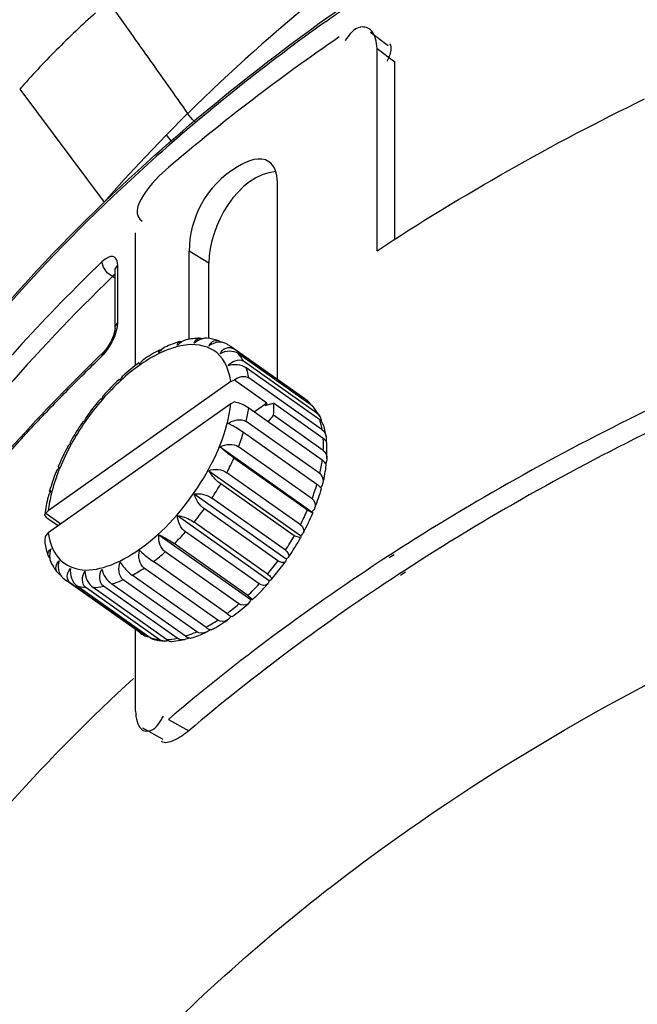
# Paper-space layout 'Sheet' of a CAD drawing. Header units: inches. Extents: x 0.2 to 10.8, y 0.2 to 8.3.
# Tile 489 of 545: x 7.4072 to 7.5022, y 6.5974 to 6.7488. Entities that reach past the tile are written whole.
import ezdxf

# ---------------------------------------------------------------- set-up
doc = ezdxf.new("R2010")
doc.units = ezdxf.units.IN
doc.header["$MEASUREMENT"] = 0
doc.layers.get('0').update_dxf_attribs({"lineweight": 5})
doc.layers.add('02___PRT_ALL_AXES', color=7, linetype='Continuous')

psp = doc.layouts.new('Sheet')

# ---------------------------------------------------------------- linework, layer by layer
at = {"color": 0, "linetype": 'ByBlock', "lineweight": -3}
for p, q in [((7.461141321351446, 6.746922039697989), (7.463863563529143, 6.744849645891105)), ((7.462155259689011, 6.744407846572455), (7.46487748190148, 6.74233546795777)), ((7.462155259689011, 6.713295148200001), (7.462155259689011, 6.744407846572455)), ((7.46487748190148, 6.714998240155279), (7.46487748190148, 6.74233546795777)), ((7.407172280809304, 6.738133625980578), (7.420153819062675, 6.720775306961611)), ((7.433014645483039, 6.734386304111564), (7.429756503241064, 6.731115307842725)), ((7.430484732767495, 6.730192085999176), (7.429756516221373, 6.731115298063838)), ((7.446834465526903, 6.693489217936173), (7.446834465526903, 6.723832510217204)), ((7.425008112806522, 6.695667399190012), (7.425008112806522, 6.716048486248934)), ((7.436291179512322, 6.711376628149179), (7.433251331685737, 6.713215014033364)), ((7.433251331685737, 6.69967918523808), (7.433251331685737, 6.713215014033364)), ((7.421887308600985, 6.710442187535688), (7.422261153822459, 6.711055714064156)), ((7.422261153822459, 6.711055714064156), (7.422239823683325, 6.711408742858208)), ((7.422261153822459, 6.702238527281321), (7.422261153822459, 6.711055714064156)), ((7.436291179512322, 6.699834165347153), (7.436291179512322, 6.711376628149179)), ((7.42167763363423, 6.709558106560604), (7.421467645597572, 6.709312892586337)), ((7.421859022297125, 6.709042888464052), (7.421467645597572, 6.709312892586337)), ((7.421859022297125, 6.709713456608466), (7.42167763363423, 6.709558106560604)), ((7.421859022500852, 6.710205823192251), (7.421852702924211, 6.710313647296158)), ((7.421859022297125, 6.701387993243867), (7.421859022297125, 6.710205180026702)), ((7.421859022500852, 6.710205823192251), (7.421887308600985, 6.710442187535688)), ((7.422203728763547, 6.701574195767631), (7.422261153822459, 6.702238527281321)), ((7.421308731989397, 6.699089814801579), (7.421849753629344, 6.700276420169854)), ((7.421849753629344, 6.700276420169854), (7.422203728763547, 6.701574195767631)), ((7.421016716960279, 6.698586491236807), (7.421308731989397, 6.699089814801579)), ((7.438239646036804, 6.699209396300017), (7.438110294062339, 6.699300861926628)), ((7.42004675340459, 6.697679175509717), (7.419821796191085, 6.697075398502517)), ((7.42860759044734, 6.697645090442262), (7.428636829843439, 6.698016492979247)), ((7.440139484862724, 6.698194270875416), (7.439737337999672, 6.698507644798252)), ((7.451453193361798, 6.690194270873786), (7.440139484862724, 6.698194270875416)), ((7.452160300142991, 6.689469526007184), (7.440846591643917, 6.697469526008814)), ((7.425509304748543, 6.696055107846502), (7.425698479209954, 6.69598814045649)), ((7.452909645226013, 6.688316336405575), (7.441595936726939, 6.696316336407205)), ((7.453346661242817, 6.687280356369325), (7.442032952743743, 6.695280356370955)), ((7.439660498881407, 6.693170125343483), (7.411580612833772, 6.673314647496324)), ((7.439660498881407, 6.693170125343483), (7.440214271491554, 6.693447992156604)), ((7.440214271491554, 6.693447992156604), (7.445225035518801, 6.689904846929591)), ((7.453729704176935, 6.685749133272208), (7.442415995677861, 6.693749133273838)), ((7.439660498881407, 6.689776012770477), (7.411580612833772, 6.669920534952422)), ((7.440214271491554, 6.690053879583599), (7.439660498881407, 6.689776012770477)), ((7.44324706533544, 6.688506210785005), (7.445225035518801, 6.689904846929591)), ((7.445225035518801, 6.689904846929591), (7.444948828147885, 6.689508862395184)), ((7.444948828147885, 6.689508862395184), (7.44624077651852, 6.68984719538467)), ((7.453877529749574, 6.684447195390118), (7.44624077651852, 6.68984719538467)), ((7.451566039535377, 6.690106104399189), (7.451050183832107, 6.690508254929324)), ((7.453729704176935, 6.681093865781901), (7.442415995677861, 6.689093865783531)), ((7.453392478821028, 6.687742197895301), (7.45244131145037, 6.689211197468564)), ((7.453346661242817, 6.679020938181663), (7.442032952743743, 6.687020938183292)), ((7.44624077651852, 6.688004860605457), (7.445371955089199, 6.687003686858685)), ((7.453877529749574, 6.682604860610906), (7.44624077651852, 6.688004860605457)), ((7.452909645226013, 6.677366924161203), (7.441595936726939, 6.685366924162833)), ((7.454445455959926, 6.681310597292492), (7.454448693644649, 6.683682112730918)), ((7.438028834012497, 6.683146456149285), (7.452149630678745, 6.673161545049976)), ((7.452160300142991, 6.675154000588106), (7.440846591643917, 6.683154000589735)), ((7.451453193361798, 6.673429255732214), (7.440139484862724, 6.681429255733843)), ((7.4362697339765, 6.679481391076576), (7.450390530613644, 6.66949648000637)), ((7.450370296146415, 6.671173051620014), (7.439056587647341, 6.679173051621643)), ((7.449424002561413, 6.669452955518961), (7.438110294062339, 6.67745295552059)), ((7.45361381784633, 6.676731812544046), (7.453484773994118, 6.676911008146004)), ((7.434045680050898, 6.675906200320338), (7.448166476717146, 6.665921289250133)), ((7.448054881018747, 6.667252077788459), (7.436741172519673, 6.675252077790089)), ((7.411187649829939, 6.672923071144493), (7.411580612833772, 6.673314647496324)), ((7.446910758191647, 6.665611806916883), (7.435597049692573, 6.673611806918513)), ((7.452277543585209, 6.67296524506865), (7.451453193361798, 6.673429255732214)), ((7.411187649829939, 6.672923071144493), (7.413507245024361, 6.671282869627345)), ((7.413085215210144, 6.670984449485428), (7.411653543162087, 6.671996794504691)), ((7.431453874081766, 6.67257713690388), (7.445574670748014, 6.662592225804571)), ((7.445315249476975, 6.663562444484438), (7.434001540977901, 6.671562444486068)), ((7.411580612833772, 6.669920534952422), (7.411187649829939, 6.669528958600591)), ((7.444023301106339, 6.662073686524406), (7.432709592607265, 6.670073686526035)), ((7.42860759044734, 6.66963969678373), (7.442728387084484, 6.659654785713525)), ((7.450400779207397, 6.669167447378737), (7.449424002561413, 6.669452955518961)), ((7.440887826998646, 6.658993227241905), (7.429574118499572, 6.666993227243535)), ((7.442271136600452, 6.660265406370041), (7.430957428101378, 6.668265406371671)), ((7.43905558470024, 6.657505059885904), (7.427741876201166, 6.665505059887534)), ((7.445894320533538, 6.662712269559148), (7.448051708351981, 6.665483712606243)), ((7.464517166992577, 6.666749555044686), (7.463766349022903, 6.666263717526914)), ((7.464772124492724, 6.666551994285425), (7.464021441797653, 6.666067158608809)), ((7.437641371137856, 6.65650505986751), (7.426327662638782, 6.66450505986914)), ((7.466264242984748, 6.664045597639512), (7.465515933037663, 6.663557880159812)), ((7.413425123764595, 6.66347817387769), (7.413222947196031, 6.663621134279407)), ((7.413818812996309, 6.662983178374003), (7.414330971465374, 6.662583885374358)), ((7.434425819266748, 6.654717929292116), (7.423112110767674, 6.662717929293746)), ((7.435809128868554, 6.65540204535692), (7.42449542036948, 6.663402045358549)), ((7.466515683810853, 6.663852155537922), (7.465764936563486, 6.663367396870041)), ((7.42632665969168, 6.654171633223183), (7.415012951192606, 6.662171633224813)), ((7.427272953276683, 6.653789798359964), (7.415959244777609, 6.66178979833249)), ((7.428642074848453, 6.653525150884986), (7.417328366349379, 6.661525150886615)), ((7.429786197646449, 6.653502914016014), (7.418472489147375, 6.661502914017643)), ((7.431381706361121, 6.653709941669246), (7.420067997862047, 6.661709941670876)), ((7.43267365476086, 6.654048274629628), (7.421359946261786, 6.662048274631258)), ((7.439674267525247, 6.65710451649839), (7.439869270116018, 6.657039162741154)), ((7.425008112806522, 6.642509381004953), (7.425008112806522, 6.655034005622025)), ((7.436455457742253, 6.655057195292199), (7.436717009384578, 6.655059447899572)), ((7.425646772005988, 6.654582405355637), (7.426516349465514, 6.654057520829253)), ((7.430555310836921, 6.653231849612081), (7.432586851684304, 6.653499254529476)), ((7.430057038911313, 6.641240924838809), (7.433188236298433, 6.639479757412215)), ((7.426069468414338, 6.639962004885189), (7.429199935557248, 6.638201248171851))]:
    psp.add_line(p, q, dxfattribs=at)
for points in [[(7.434213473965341, 6.733048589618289), (7.433751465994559, 6.733475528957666), (7.433014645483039, 6.734386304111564)], [(7.429756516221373, 6.731115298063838), (7.426476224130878, 6.727706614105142), (7.423274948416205, 6.724259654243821), (7.420153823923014, 6.720775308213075)], [(7.422239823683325, 6.711408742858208), (7.422180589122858, 6.711700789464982), (7.42208343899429, 6.711948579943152), (7.421942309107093, 6.712154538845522), (7.421747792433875, 6.712309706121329), (7.421489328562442, 6.712395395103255), (7.421167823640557, 6.712386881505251), (7.420787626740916, 6.712265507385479), (7.420343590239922, 6.712008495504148), (7.419828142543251, 6.711579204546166)], [(7.421467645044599, 6.709312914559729), (7.420650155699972, 6.709918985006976), (7.420048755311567, 6.710750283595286), (7.419828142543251, 6.711579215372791)], [(7.421859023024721, 6.701389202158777), (7.421887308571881, 6.701625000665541), (7.422261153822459, 6.702238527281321)], [(7.421859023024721, 6.701389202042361), (7.421827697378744, 6.701044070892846), (7.421630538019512, 6.700280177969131), (7.421211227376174, 6.699306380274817), (7.420604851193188, 6.698326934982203), (7.420046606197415, 6.697679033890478)], [(7.419821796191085, 6.697075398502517), (7.420138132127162, 6.697403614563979), (7.420434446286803, 6.697755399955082), (7.420725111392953, 6.69814514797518), (7.421016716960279, 6.698586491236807)]]:
    psp.add_lwpolyline(points, dxfattribs=at)
for centre, radius, start, end in [((7.634970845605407, 6.494561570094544), 0.3116879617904, 125.4216845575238, 131.5490603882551), ((7.638175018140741, 6.480746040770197), 0.3217275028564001, 124.4121030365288, 130.3065196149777), ((7.435805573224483, 6.682941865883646), 0.0162219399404, 112.9142400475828, 113.3280580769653), ((7.427631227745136, 6.694792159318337), 0.0022640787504, 148.1363469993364, 152.0506855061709), ((7.440331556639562, 6.67488608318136), 0.02547765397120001, 124.4852490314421, 125.0410709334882), ((7.448529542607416, 6.66582168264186), 0.03803021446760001, 133.3634418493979, 138.4687189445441), ((7.449655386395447, 6.664551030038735), 0.03943728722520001, 138.9979502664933, 151.2286394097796), ((7.451158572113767, 6.663500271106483), 0.04153792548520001, 139.6785934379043, 144.524627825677), ((7.666227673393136, 6.353264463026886), 0.3727734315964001, 115.9113625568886, 122.759064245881), ((7.450945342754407, 6.663609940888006), 0.04130025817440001, 145.6790536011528, 150.5415313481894), ((7.411231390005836, 6.694415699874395), 0.03168416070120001, 339.1798165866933, 343.4056995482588), ((7.666424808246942, 6.355147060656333), 0.3680795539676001, 115.907650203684, 122.9424946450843), ((7.447490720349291, 6.665476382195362), 0.03737310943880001, 151.7670984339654, 156.9254580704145), ((7.404504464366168, 6.697144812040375), 0.03894654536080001, 332.5194909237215, 336.2018312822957), ((7.435796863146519, 6.670159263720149), 0.0244378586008, 165.4937388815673, 166.1585052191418), ((7.400698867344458, 6.699199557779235), 0.04327273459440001, 326.398864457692, 329.8313186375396), ((7.422545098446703, 6.686415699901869), 0.0316841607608, 339.1798165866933, 343.4056995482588), ((7.400462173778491, 6.699319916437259), 0.04353580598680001, 320.3885469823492, 323.8071498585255), ((7.415818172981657, 6.689144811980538), 0.03894654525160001, 332.5194909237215, 336.2018312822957), ((7.417885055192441, 6.687617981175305), 0.03738143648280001, 331.7674485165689, 336.9248172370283), ((7.403361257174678, 6.696758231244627), 0.03966597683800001, 314.0841321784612, 317.7217793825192), ((7.412012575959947, 6.691199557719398), 0.04327273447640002, 326.398864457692, 329.8313188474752), ((7.414437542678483, 6.689480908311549), 0.04130066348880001, 325.6791298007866, 330.5415292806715), ((7.408070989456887, 6.691596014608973), 0.0326753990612, 307.0139229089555, 311.1538448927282), ((7.411775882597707, 6.691319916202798), 0.04353580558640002, 320.3885469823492, 323.8071498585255), ((7.414674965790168, 6.688758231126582), 0.03966597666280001, 314.0841321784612, 317.7217793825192), ((7.416847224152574, 6.687274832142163), 0.03803893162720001, 313.3644580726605, 318.4686141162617), ((7.419384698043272, 6.683596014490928), 0.03267539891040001, 307.0139229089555, 311.1538448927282)]:
    psp.add_arc(centre, radius, start, end, dxfattribs=at)
for points in [[(7.476095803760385, 6.769297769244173), (7.460741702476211, 6.759027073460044), (7.446188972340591, 6.747382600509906), (7.433038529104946, 6.734409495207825)], [(7.428021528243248, 6.728034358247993), (7.439215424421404, 6.738017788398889), (7.451198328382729, 6.747164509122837), (7.463693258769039, 6.755462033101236)], [(7.462155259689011, 6.713295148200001), (7.475344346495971, 6.721957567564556), (7.489148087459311, 6.729734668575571), (7.503333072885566, 6.736646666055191)], [(7.430057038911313, 6.726093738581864), (7.427720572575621, 6.724107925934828), (7.423476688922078, 6.719500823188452), (7.426040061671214, 6.717818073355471)], [(7.446595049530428, 6.725465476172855), (7.440797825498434, 6.724971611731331), (7.436291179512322, 6.717194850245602), (7.436291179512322, 6.711376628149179)], [(7.421467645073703, 6.709312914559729), (7.409411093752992, 6.69771684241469), (7.398329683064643, 6.684970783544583), (7.388766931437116, 6.671245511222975)], [(7.431789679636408, 6.699329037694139), (7.431017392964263, 6.699097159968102), (7.430262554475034, 6.698802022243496), (7.429531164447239, 6.69846251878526)], [(7.433056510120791, 6.6988327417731), (7.432560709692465, 6.698788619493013), (7.432067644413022, 6.698702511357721), (7.431583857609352, 6.698585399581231)], [(7.434827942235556, 6.699858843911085), (7.434145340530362, 6.699833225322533), (7.433463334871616, 6.699738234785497), (7.432796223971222, 6.699591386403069)], [(7.434045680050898, 6.699069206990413), (7.434122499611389, 6.699429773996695), (7.43446462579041, 6.699835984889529), (7.434833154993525, 6.69984578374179)], [(7.435271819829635, 6.699767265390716), (7.43481725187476, 6.699646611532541), (7.434385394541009, 6.699394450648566), (7.434045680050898, 6.699069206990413)], [(7.437713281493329, 6.699500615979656), (7.437148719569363, 6.699675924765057), (7.436560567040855, 6.699784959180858), (7.435971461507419, 6.699834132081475)], [(7.4362697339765, 6.698639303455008), (7.436468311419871, 6.699161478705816), (7.437175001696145, 6.699641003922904), (7.437713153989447, 6.699491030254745)], [(7.438241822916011, 6.69921637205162), (7.437692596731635, 6.699284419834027), (7.437103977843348, 6.699132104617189), (7.436619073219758, 6.69886536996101)], [(7.428695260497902, 6.697523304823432), (7.427725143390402, 6.697053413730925), (7.426794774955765, 6.696496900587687), (7.425906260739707, 6.695886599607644)], [(7.428663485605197, 6.698033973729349), (7.427835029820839, 6.697600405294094), (7.427033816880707, 6.697112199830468), (7.42626135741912, 6.696585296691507)], [(7.431583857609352, 6.698585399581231), (7.430868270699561, 6.698412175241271), (7.43016767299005, 6.69817036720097), (7.429489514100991, 6.697883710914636)], [(7.440846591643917, 6.697469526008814), (7.440079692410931, 6.698011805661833), (7.438844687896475, 6.697927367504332), (7.438028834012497, 6.69746198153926)], [(7.441595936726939, 6.696316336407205), (7.441386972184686, 6.696724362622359), (7.441136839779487, 6.69711469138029), (7.440846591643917, 6.697469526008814)], [(7.425703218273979, 6.695745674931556), (7.424666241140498, 6.695018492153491), (7.423680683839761, 6.694214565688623), (7.422746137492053, 6.693359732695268)], [(7.425510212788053, 6.696054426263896), (7.424664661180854, 6.695435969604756), (7.423851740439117, 6.694771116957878), (7.423071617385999, 6.694071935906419)], [(7.439246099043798, 6.695588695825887), (7.439707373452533, 6.696266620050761), (7.440926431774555, 6.696789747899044), (7.441595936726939, 6.696316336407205)], [(7.442032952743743, 6.695280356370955), (7.441269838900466, 6.695819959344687), (7.440120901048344, 6.695917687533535), (7.439246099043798, 6.695588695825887)], [(7.440214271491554, 6.693447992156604), (7.440780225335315, 6.693925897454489), (7.441811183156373, 6.694176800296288), (7.442415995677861, 6.693749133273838)], [(7.442415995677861, 6.693749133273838), (7.442328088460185, 6.694267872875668), (7.442203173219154, 6.694782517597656), (7.442032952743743, 6.695280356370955)], [(7.422746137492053, 6.693359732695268), (7.421739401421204, 6.692438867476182), (7.420787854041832, 6.691454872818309), (7.419892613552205, 6.690425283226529)], [(7.442415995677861, 6.689093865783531), (7.44176227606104, 6.689556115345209), (7.440998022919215, 6.689890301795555), (7.440214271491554, 6.690053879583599)], [(7.44624077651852, 6.688004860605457), (7.446275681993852, 6.688617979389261), (7.44627872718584, 6.68923425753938), (7.44624077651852, 6.68984719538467)], [(7.442032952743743, 6.687020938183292), (7.442190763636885, 6.687705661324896), (7.44232082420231, 6.688397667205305), (7.442415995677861, 6.689093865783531)], [(7.439246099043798, 6.686741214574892), (7.439989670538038, 6.687305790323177), (7.441270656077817, 6.68755996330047), (7.442032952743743, 6.687020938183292)], [(7.453729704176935, 6.685749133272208), (7.453641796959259, 6.686267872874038), (7.453516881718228, 6.686782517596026), (7.453346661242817, 6.687280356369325)], [(7.454328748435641, 6.684726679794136), (7.454225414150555, 6.685388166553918), (7.454067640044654, 6.686044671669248), (7.453845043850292, 6.686676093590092)], [(7.453729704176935, 6.685749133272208), (7.454052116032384, 6.685521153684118), (7.45426932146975, 6.685117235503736), (7.4543280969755, 6.684726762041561)], [(7.438028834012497, 6.683146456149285), (7.438844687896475, 6.683611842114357), (7.440079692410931, 6.683696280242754), (7.440846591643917, 6.683154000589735)], [(7.453877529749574, 6.682604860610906), (7.453912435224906, 6.683217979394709), (7.453915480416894, 6.683834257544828), (7.453877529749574, 6.684447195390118)], [(7.415086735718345, 6.683532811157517), (7.414437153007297, 6.682348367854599), (7.41384935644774, 6.681127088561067), (7.413340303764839, 6.679875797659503)], [(7.453877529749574, 6.682604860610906), (7.454261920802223, 6.682333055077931), (7.454479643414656, 6.681779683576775), (7.454442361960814, 6.681310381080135)], [(7.453346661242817, 6.679020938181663), (7.453504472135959, 6.679705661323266), (7.453634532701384, 6.680397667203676), (7.453729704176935, 6.681093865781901)], [(7.412769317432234, 6.679298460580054), (7.412389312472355, 6.678335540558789), (7.412052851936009, 6.677353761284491), (7.411771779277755, 6.67635745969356)], [(7.413340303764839, 6.679875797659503), (7.412864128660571, 6.678705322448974), (7.412454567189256, 6.677503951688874), (7.412138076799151, 6.676280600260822)], [(7.4362697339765, 6.679481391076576), (7.437144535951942, 6.679810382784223), (7.438293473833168, 6.679712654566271), (7.439056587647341, 6.679173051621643)], [(7.453346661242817, 6.679020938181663), (7.453749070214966, 6.678736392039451), (7.453961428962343, 6.678105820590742), (7.453841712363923, 6.677627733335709)], [(7.453847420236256, 6.677627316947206), (7.454066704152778, 6.678520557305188), (7.454239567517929, 6.679427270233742), (7.454351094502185, 6.680340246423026)], [(7.412068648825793, 6.676005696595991), (7.411850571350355, 6.675120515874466), (7.411681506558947, 6.674220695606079), (7.411580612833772, 6.673314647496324)], [(7.434045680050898, 6.675906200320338), (7.434958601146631, 6.676052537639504), (7.435986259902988, 6.675785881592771), (7.436741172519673, 6.675252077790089)], [(7.452613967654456, 6.673792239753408), (7.452993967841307, 6.674755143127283), (7.45333038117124, 6.675736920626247), (7.453611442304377, 6.676733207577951)], [(7.411535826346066, 6.675463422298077), (7.411316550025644, 6.674570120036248), (7.41114371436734, 6.673663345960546), (7.411032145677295, 6.672750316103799)], [(7.435597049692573, 6.673611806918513), (7.434843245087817, 6.674144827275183), (7.434237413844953, 6.675003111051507), (7.434045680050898, 6.675906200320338)], [(7.452160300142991, 6.675154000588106), (7.452550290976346, 6.674878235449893), (7.452785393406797, 6.674237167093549), (7.452609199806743, 6.673793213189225)], [(7.432709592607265, 6.670073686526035), (7.431947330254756, 6.670612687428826), (7.431455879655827, 6.671643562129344), (7.431453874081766, 6.67257713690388)], [(7.450370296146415, 6.671173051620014), (7.450728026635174, 6.670920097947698), (7.451021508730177, 6.670322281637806), (7.450814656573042, 6.669936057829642)], [(7.411187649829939, 6.669528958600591), (7.411053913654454, 6.669161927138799), (7.410990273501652, 6.668749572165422), (7.411055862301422, 6.668364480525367)], [(7.429574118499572, 6.666993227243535), (7.428807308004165, 6.667535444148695), (7.428457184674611, 6.668712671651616), (7.42860759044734, 6.66963969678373)], [(7.411054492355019, 6.668364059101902), (7.411157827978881, 6.667702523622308), (7.411315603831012, 6.667045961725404), (7.411538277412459, 6.666414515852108)], [(7.411539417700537, 6.666414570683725), (7.411405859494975, 6.666782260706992), (7.411687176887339, 6.667275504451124), (7.412016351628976, 6.667486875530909)], [(7.412016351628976, 6.667486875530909), (7.411818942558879, 6.667033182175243), (7.411722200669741, 6.666508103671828), (7.411796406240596, 6.666018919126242)], [(7.426327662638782, 6.66450505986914), (7.425564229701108, 6.665044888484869), (7.425359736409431, 6.666327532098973), (7.425631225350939, 6.667222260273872)], [(7.448054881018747, 6.667252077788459), (7.448371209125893, 6.667028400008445), (7.448758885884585, 6.666517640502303), (7.448541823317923, 6.666196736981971)], [(7.412943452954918, 6.663879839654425), (7.412572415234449, 6.664333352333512), (7.412792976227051, 6.665227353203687), (7.41323361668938, 6.665613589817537)], [(7.423112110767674, 6.662717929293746), (7.422363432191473, 6.663247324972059), (7.422289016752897, 6.66458968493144), (7.422654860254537, 6.665430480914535)], [(7.463766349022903, 6.666263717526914), (7.452027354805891, 6.658646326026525), (7.440719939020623, 6.650303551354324), (7.430057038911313, 6.641240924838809)], [(7.448053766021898, 6.665481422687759), (7.447831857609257, 6.665168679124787), (7.447223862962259, 6.665390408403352), (7.446910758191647, 6.665611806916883)], [(7.411990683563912, 6.665348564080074), (7.412252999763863, 6.664827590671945), (7.412571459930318, 6.664330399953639), (7.412941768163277, 6.663879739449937)], [(7.413117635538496, 6.665041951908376), (7.41306395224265, 6.664514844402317), (7.41317617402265, 6.663947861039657), (7.41343190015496, 6.663483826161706)], [(7.414992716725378, 6.664436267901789), (7.414842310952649, 6.663509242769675), (7.415192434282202, 6.66233201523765), (7.415959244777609, 6.66178979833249)], [(7.417328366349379, 6.661525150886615), (7.416652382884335, 6.662003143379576), (7.41673532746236, 6.663332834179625), (7.417216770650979, 6.664006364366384)], [(7.417216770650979, 6.664006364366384), (7.41721877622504, 6.663072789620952), (7.417710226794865, 6.66204191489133), (7.418472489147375, 6.661502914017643)], [(7.420067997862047, 6.661709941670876), (7.419347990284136, 6.662219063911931), (7.419372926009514, 6.663575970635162), (7.419808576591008, 6.664342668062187)], [(7.419808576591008, 6.664342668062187), (7.420000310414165, 6.663439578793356), (7.420606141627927, 6.662581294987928), (7.421359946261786, 6.662048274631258)], [(7.42449542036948, 6.663402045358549), (7.425122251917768, 6.663741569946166), (7.425733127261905, 6.664111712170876), (7.426327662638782, 6.66450505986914)], [(7.421359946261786, 6.662048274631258), (7.42195626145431, 6.662236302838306), (7.422541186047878, 6.662462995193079), (7.423112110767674, 6.662717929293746)], [(7.465515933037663, 6.663557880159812), (7.454268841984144, 6.656206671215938), (7.443428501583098, 6.648178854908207), (7.433188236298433, 6.639479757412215)], [(7.415959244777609, 6.66178979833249), (7.416403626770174, 6.661653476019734), (7.416865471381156, 6.661567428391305), (7.417328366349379, 6.661525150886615)], [(7.418472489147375, 6.661502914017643), (7.419008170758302, 6.661528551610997), (7.419542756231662, 6.661601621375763), (7.420067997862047, 6.661709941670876)], [(7.445324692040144, 6.662051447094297), (7.445032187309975, 6.661731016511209), (7.44437754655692, 6.661823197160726), (7.444023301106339, 6.662073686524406)], [(7.439873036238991, 6.657036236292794), (7.440718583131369, 6.657654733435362), (7.441531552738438, 6.658319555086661), (7.442311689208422, 6.659018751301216)], [(7.442312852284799, 6.659016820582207), (7.441953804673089, 6.658705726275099), (7.441275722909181, 6.658718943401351), (7.440887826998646, 6.658993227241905)], [(7.435809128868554, 6.65540204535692), (7.436435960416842, 6.655741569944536), (7.437046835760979, 6.656111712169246), (7.437641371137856, 6.65650505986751)], [(7.436719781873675, 6.655056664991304), (7.43754833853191, 6.655490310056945), (7.438349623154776, 6.65597863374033), (7.439122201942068, 6.656505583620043)], [(7.439122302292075, 6.65650537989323), (7.438708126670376, 6.656236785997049), (7.438044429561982, 6.656220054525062), (7.437641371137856, 6.65650505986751)], [(7.427669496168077, 6.653590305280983), (7.428234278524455, 6.653415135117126), (7.428822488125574, 6.653305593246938), (7.429411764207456, 6.653256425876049)], [(7.429786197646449, 6.653502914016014), (7.430321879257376, 6.653528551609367), (7.430856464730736, 6.653601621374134), (7.431381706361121, 6.653709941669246)], [(7.432586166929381, 6.653512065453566), (7.432187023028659, 6.653433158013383), (7.431713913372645, 6.653475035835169), (7.431381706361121, 6.653709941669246)], [(7.43267365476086, 6.654048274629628), (7.433269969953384, 6.654236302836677), (7.433854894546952, 6.654462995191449), (7.434425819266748, 6.654717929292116)], [(7.433593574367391, 6.653761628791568), (7.434365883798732, 6.653993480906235), (7.435120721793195, 6.654288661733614), (7.435852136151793, 6.654628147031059)], [(7.435851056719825, 6.654632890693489), (7.435413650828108, 6.654445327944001), (7.434814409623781, 6.654443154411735), (7.434425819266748, 6.654717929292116)], [(7.424663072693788, 6.647532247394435), (7.411560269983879, 6.635502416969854), (7.399495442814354, 6.62218106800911), (7.389098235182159, 6.607748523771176)]]:
    psp.add_open_spline(points, degree=3, dxfattribs=at)
for points, knots in [([(7.454319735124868, 6.748558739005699), (7.455896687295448, 6.749682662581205), (7.459080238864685, 6.751909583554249), (7.46230199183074, 6.754080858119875), (7.463926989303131, 6.755155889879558)], [0, 0, 0, 0, 0.4984652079, 1, 1, 1, 1]), ([(7.420827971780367, 6.751609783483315), (7.422854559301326, 6.748736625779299), (7.426927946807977, 6.743003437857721), (7.430994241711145, 6.737265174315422), (7.433014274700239, 6.73438623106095)], [0, 0, 0, 0, 0.4999317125, 1, 1, 1, 1]), ([(7.418861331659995, 6.749869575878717), (7.41678805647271, 6.748019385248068), (7.412771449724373, 6.744222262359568), (7.408987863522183, 6.740192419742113), (7.407172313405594, 6.738133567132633)], [0, 0, 0, 0, 0.5030574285, 1, 1, 1, 1]), ([(7.461290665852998, 6.747111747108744), (7.460908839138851, 6.74755878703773), (7.4589576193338, 6.748130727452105), (7.457849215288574, 6.746450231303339), (7.457246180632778, 6.745583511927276)], [0, 0, 0, 0, 0.3576575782, 1, 1, 1, 1]), ([(7.462155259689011, 6.744407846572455), (7.462155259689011, 6.744906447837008), (7.462013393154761, 6.745866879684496), (7.461589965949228, 6.746761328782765), (7.461290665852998, 6.747111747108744)], [0, 0, 0, 0, 0.5196787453, 1, 1, 1, 1]), ([(7.464102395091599, 6.745113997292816), (7.464299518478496, 6.744834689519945), (7.464344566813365, 6.743787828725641), (7.463942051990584, 6.742934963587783), (7.463670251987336, 6.742396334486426)], [0, 0, 0, 0, 0.3616894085, 1, 1, 1, 1]), ([(7.352188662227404, 6.598144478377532), (7.354100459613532, 6.610055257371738), (7.367027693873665, 6.659386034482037), (7.399172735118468, 6.70230516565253), (7.428021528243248, 6.728034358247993)], [0, 0, 0, 0, 0.2378459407, 1, 1, 1, 1]), ([(7.352201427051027, 6.598143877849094), (7.354119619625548, 6.610028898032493), (7.367100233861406, 6.659323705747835), (7.399337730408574, 6.702155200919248), (7.428240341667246, 6.727825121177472)], [0, 0, 0, 0, 0.2374751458, 1, 1, 1, 1]), ([(7.445525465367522, 6.726984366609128), (7.4441745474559, 6.727896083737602), (7.436582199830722, 6.724933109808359), (7.433289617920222, 6.718207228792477), (7.433251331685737, 6.713215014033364)], [0, 0, 0, 0, 0.2461115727, 1, 1, 1, 1]), ([(7.446834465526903, 6.723832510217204), (7.446834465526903, 6.7244802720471), (7.446695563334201, 6.725676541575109), (7.445961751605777, 6.726692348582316), (7.445525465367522, 6.726984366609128)], [0, 0, 0, 0, 0.5523409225, 1, 1, 1, 1]), ([(7.419828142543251, 6.711579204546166), (7.411364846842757, 6.703439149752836), (7.381474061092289, 6.671013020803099), (7.36040834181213, 6.629804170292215), (7.353766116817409, 6.598109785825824)], [0, 0, 0, 0, 0.2661175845, 1, 1, 1, 1]), ([(7.43214350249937, 6.699321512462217), (7.432013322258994, 6.69924322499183), (7.431766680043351, 6.699064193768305), (7.431551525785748, 6.69884848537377), (7.431453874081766, 6.698732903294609)], [0, 0, 0, 0, 0.50098298, 1, 1, 1, 1]), ([(7.431453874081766, 6.698732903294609), (7.431454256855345, 6.698864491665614), (7.43147313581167, 6.69912214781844), (7.431688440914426, 6.699294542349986), (7.431795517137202, 6.699320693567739)], [0, 0, 0, 0, 0.544177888, 1, 1, 1, 1]), ([(7.431795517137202, 6.699320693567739), (7.431849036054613, 6.699333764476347), (7.431968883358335, 6.69934328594), (7.432086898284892, 6.699325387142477), (7.432148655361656, 6.699310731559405)], [0, 0, 0, 0, 0.4646593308, 1, 1, 1, 1]), ([(7.432796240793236, 6.699590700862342), (7.432682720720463, 6.699565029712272), (7.432457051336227, 6.699491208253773), (7.432246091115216, 6.699383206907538), (7.43214350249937, 6.699321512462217)], [0, 0, 0, 0, 0.4929602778, 1, 1, 1, 1]), ([(7.439660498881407, 6.693170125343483), (7.439446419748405, 6.694789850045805), (7.43817825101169, 6.698185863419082), (7.43460039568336, 6.698970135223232), (7.433056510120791, 6.6988327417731)], [0, 0, 0, 0, 0.5131641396, 1, 1, 1, 1]), ([(7.434833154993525, 6.69984578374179), (7.434904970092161, 6.699847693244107), (7.435055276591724, 6.699834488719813), (7.43519979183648, 6.699792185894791), (7.435272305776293, 6.699764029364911)], [0, 0, 0, 0, 0.4801238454, 1, 1, 1, 1]), ([(7.435971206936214, 6.69983339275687), (7.435855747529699, 6.69984352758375), (7.435619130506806, 6.699841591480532), (7.435386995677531, 6.69979783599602), (7.435271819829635, 6.699767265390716)], [0, 0, 0, 0, 0.4930646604, 1, 1, 1, 1]), ([(7.436619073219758, 6.69886536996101), (7.436557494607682, 6.698831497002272), (7.43643816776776, 6.698760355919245), (7.436324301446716, 6.698680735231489), (7.4362697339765, 6.698639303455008)], [0, 0, 0, 0, 0.5063615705, 1, 1, 1, 1]), ([(7.437713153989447, 6.699491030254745), (7.437782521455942, 6.69947169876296), (7.437921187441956, 6.699419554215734), (7.438048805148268, 6.699344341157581), (7.438110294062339, 6.699300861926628)], [0, 0, 0, 0, 0.4888084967, 1, 1, 1, 1]), ([(7.438868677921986, 6.699031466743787), (7.438773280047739, 6.699079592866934), (7.438568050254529, 6.699158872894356), (7.438352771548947, 6.699202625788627), (7.438241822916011, 6.69921637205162)], [0, 0, 0, 0, 0.4886869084, 1, 1, 1, 1]), ([(7.439737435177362, 6.698507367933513), (7.439599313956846, 6.698605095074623), (7.439315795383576, 6.698790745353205), (7.439019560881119, 6.698955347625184), (7.438868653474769, 6.699032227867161)], [0, 0, 0, 0, 0.4997576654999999, 1, 1, 1, 1]), ([(7.351320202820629, 6.569124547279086), (7.355838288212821, 6.604816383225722), (7.377546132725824, 6.652293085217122), (7.410584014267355, 6.6885772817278), (7.42004675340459, 6.697679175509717)], [0, 0, 0, 0, 0.7326279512, 1, 1, 1, 1]), ([(7.428929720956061, 6.698031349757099), (7.428869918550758, 6.69797247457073), (7.428756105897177, 6.697848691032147), (7.428654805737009, 6.697714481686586), (7.42860759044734, 6.697645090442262)], [0, 0, 0, 0, 0.4999678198, 1, 1, 1, 1]), ([(7.428665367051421, 6.698031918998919), (7.428701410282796, 6.698046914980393), (7.428796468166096, 6.698054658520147), (7.428886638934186, 6.698035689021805), (7.428937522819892, 6.698021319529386)], [0, 0, 0, 0, 0.4247349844, 1, 1, 1, 1]), ([(7.429381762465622, 6.697837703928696), (7.429267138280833, 6.697788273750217), (7.429037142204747, 6.697685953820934), (7.428809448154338, 6.697578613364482), (7.428695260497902, 6.697523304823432)], [0, 0, 0, 0, 0.4959292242, 1, 1, 1, 1]), ([(7.429532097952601, 6.698459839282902), (7.429421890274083, 6.698407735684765), (7.429208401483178, 6.698279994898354), (7.429019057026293, 6.698119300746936), (7.428929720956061, 6.698031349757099)], [0, 0, 0, 0, 0.4930015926, 1, 1, 1, 1]), ([(7.438028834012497, 6.69746198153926), (7.438226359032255, 6.697834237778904), (7.438828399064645, 6.698526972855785), (7.439811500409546, 6.698426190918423), (7.440139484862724, 6.698194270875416)], [0, 0, 0, 0, 0.5119777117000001, 1, 1, 1, 1]), ([(7.409093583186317, 6.686170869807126), (7.410822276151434, 6.688029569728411), (7.414348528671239, 6.691714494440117), (7.417975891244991, 6.69529988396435), (7.419821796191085, 6.697075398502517)], [0, 0, 0, 0, 0.4977567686, 1, 1, 1, 1]), ([(7.425631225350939, 6.695853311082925), (7.425592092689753, 6.695896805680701), (7.425551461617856, 6.695934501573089), (7.425489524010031, 6.696045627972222), (7.425509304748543, 6.696055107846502)], [0, 0, 0, 0, 0.7273209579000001, 1, 1, 1, 1]), ([(7.426262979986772, 6.696581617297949), (7.426152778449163, 6.696505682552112), (7.425946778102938, 6.69632371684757), (7.425781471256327, 6.696105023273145), (7.425708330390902, 6.695987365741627)], [0, 0, 0, 0, 0.4913565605, 1, 1, 1, 1]), ([(7.422654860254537, 6.693435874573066), (7.422602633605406, 6.693453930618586), (7.42253323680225, 6.693474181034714), (7.422432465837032, 6.693491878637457), (7.42241485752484, 6.69347156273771)], [0, 0, 0, 0, 0.6727141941, 1, 1, 1, 1]), ([(7.423073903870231, 6.694068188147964), (7.422981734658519, 6.69398523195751), (7.422816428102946, 6.693787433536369), (7.422701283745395, 6.693557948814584), (7.422654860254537, 6.693435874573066)], [0, 0, 0, 0, 0.4870391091, 1, 1, 1, 1]), ([(7.411580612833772, 6.669920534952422), (7.4117592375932, 6.668569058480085), (7.412585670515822, 6.665914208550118), (7.416444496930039, 6.663809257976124), (7.421140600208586, 6.664657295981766), (7.428125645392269, 6.668604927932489), (7.435421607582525, 6.676968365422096), (7.439179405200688, 6.685455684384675), (7.439660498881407, 6.689776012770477)], [0, 0, 0, 0, 0.0915894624, 0.1726436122, 0.2708906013, 0.3977177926, 0.7079418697, 1, 1, 1, 1]), ([(7.419808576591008, 6.690498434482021), (7.419741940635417, 6.690492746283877), (7.419626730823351, 6.690476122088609), (7.419517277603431, 6.690418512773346), (7.419486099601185, 6.690379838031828)], [0, 0, 0, 0, 0.5737904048, 1, 1, 1, 1]), ([(7.420063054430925, 6.691033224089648), (7.419999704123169, 6.690961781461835), (7.419891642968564, 6.690790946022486), (7.419830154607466, 6.690599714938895), (7.419808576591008, 6.690498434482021)], [0, 0, 0, 0, 0.4797301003, 1, 1, 1, 1]), ([(7.451565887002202, 6.690105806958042), (7.451643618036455, 6.690038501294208), (7.451789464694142, 6.689884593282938), (7.451907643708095, 6.68970896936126), (7.451961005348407, 6.689615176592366)], [0, 0, 0, 0, 0.4879255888, 1, 1, 1, 1]), ([(7.452433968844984, 6.689208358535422), (7.452395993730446, 6.689257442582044), (7.452310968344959, 6.689351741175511), (7.45221287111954, 6.689432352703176), (7.452160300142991, 6.689469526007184)], [0, 0, 0, 0, 0.4907994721, 1, 1, 1, 1]), ([(7.452386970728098, 6.689174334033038), (7.452350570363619, 6.689224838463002), (7.452276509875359, 6.689324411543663), (7.45219944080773, 6.689421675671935), (7.452160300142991, 6.689469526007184)], [0, 0, 0, 0, 0.5017551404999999, 1, 1, 1, 1]), ([(7.452909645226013, 6.688316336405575), (7.452832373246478, 6.688467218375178), (7.452668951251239, 6.688760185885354), (7.452483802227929, 6.689039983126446), (7.452386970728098, 6.689174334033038)], [0, 0, 0, 0, 0.5058312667, 1, 1, 1, 1]), ([(7.452909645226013, 6.688316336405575), (7.453009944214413, 6.688245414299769), (7.453195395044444, 6.688070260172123), (7.4533337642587, 6.687857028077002), (7.453392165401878, 6.687741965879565)], [0, 0, 0, 0, 0.487703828, 1, 1, 1, 1]), ([(7.417216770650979, 6.687169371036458), (7.417137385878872, 6.687138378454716), (7.416993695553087, 6.687068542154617), (7.416873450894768, 6.686958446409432), (7.416832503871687, 6.686897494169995)], [0, 0, 0, 0, 0.537160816, 1, 1, 1, 1]), ([(7.417333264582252, 6.687605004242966), (7.417292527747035, 6.687547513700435), (7.417232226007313, 6.6874037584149), (7.417217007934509, 6.687250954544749), (7.417216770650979, 6.687169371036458)], [0, 0, 0, 0, 0.4634198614, 1, 1, 1, 1]), ([(7.441595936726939, 6.685366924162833), (7.441002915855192, 6.685786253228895), (7.440223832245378, 6.686259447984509), (7.439412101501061, 6.68666728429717), (7.439246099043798, 6.686741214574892)], [0, 0, 0, 0, 0.7998712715, 1, 1, 1, 1]), ([(7.45358647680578, 6.687071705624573), (7.453551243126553, 6.687109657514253), (7.453474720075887, 6.687183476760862), (7.453391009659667, 6.687248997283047), (7.453346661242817, 6.687280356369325)], [0, 0, 0, 0, 0.4880782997, 1, 1, 1, 1]), ([(7.453392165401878, 6.687741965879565), (7.453424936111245, 6.687677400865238), (7.453483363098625, 6.687542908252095), (7.45352551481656, 6.687402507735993), (7.453542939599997, 6.687330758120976)], [0, 0, 0, 0, 0.4951121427, 1, 1, 1, 1]), ([(7.453542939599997, 6.687330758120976), (7.453553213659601, 6.68728845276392), (7.453571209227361, 6.687202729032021), (7.453584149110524, 6.687116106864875), (7.453589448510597, 6.687072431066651)], [0, 0, 0, 0, 0.4973662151, 1, 1, 1, 1]), ([(7.45383509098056, 6.686676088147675), (7.453809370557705, 6.686746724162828), (7.453738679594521, 6.686887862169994), (7.453641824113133, 6.687012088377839), (7.45358647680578, 6.687071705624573)], [0, 0, 0, 0, 0.4802735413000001, 1, 1, 1, 1]), ([(7.398783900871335, 6.674401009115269), (7.400434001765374, 6.676404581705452), (7.403812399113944, 6.680380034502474), (7.407308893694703, 6.684251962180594), (7.409093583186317, 6.686170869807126)], [0, 0, 0, 0, 0.4976075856, 1, 1, 1, 1]), ([(7.414992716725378, 6.683594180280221), (7.414901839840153, 6.683535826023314), (7.414736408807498, 6.683409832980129), (7.414606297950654, 6.683244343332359), (7.414560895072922, 6.68315684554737)], [0, 0, 0, 0, 0.5228074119, 1, 1, 1, 1]), ([(7.414987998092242, 6.683918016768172), (7.414965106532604, 6.68387742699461), (7.414949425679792, 6.683762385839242), (7.414974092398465, 6.683654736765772), (7.414992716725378, 6.683594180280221)], [0, 0, 0, 0, 0.423806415, 1, 1, 1, 1]), ([(7.454299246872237, 6.684028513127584), (7.454248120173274, 6.684105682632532), (7.45411863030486, 6.684258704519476), (7.453964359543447, 6.684385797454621), (7.453877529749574, 6.684447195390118)], [0, 0, 0, 0, 0.4653742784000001, 1, 1, 1, 1]), ([(7.454437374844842, 6.683684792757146), (7.454430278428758, 6.683742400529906), (7.454396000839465, 6.683863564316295), (7.45433583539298, 6.683973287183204), (7.454299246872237, 6.684028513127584)], [0, 0, 0, 0, 0.4669986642, 1, 1, 1, 1]), ([(7.4543280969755, 6.684726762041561), (7.45434525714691, 6.684612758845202), (7.454358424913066, 6.684377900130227), (7.454334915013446, 6.684144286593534), (7.454315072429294, 6.684027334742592)], [0, 0, 0, 0, 0.4928696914, 1, 1, 1, 1]), ([(7.426245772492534, 6.589895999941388), (7.436990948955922, 6.60087188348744), (7.487197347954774, 6.643908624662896), (7.550223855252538, 6.670377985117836), (7.599358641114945, 6.682129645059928)], [0, 0, 0, 0, 0.2331488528, 1, 1, 1, 1]), ([(7.440139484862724, 6.681429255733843), (7.439547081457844, 6.681848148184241), (7.438834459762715, 6.682413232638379), (7.438159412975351, 6.683019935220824), (7.438028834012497, 6.683146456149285)], [0, 0, 0, 0, 0.7996173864, 1, 1, 1, 1]), ([(7.454247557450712, 6.680603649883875), (7.45418855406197, 6.680690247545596), (7.454025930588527, 6.680867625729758), (7.453838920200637, 6.681016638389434), (7.453729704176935, 6.681093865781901)], [0, 0, 0, 0, 0.439271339, 1, 1, 1, 1]), ([(7.454347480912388, 6.680341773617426), (7.454348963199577, 6.68038262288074), (7.454325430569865, 6.680477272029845), (7.454277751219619, 6.68055933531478), (7.454247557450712, 6.680603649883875)], [0, 0, 0, 0, 0.4325548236, 1, 1, 1, 1]), ([(7.454442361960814, 6.681310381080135), (7.454432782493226, 6.681189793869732), (7.454389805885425, 6.680946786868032), (7.454308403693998, 6.680714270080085), (7.454258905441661, 6.680600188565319)], [0, 0, 0, 0, 0.4930910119, 1, 1, 1, 1]), ([(7.41323361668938, 6.679929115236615), (7.413131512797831, 6.67983961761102), (7.41294704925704, 6.679649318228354), (7.412811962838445, 6.679418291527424), (7.412767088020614, 6.679298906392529)], [0, 0, 0, 0, 0.5156375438, 1, 1, 1, 1]), ([(7.413111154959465, 6.68012120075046), (7.413102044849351, 6.680098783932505), (7.413156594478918, 6.680021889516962), (7.413198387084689, 6.679968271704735), (7.41323361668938, 6.679929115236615)], [0, 0, 0, 0, 0.3147839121, 1, 1, 1, 1]), ([(7.438110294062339, 6.67745295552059), (7.437516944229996, 6.67787251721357), (7.436860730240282, 6.678544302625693), (7.43635672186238, 6.679312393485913), (7.4362697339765, 6.679481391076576)], [0, 0, 0, 0, 0.7926737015, 1, 1, 1, 1]), ([(7.453841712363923, 6.677627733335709), (7.453809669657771, 6.677499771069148), (7.453714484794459, 6.677246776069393), (7.45357279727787, 6.677017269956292), (7.45349123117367, 6.676908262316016)], [0, 0, 0, 0, 0.4921049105, 1, 1, 1, 1]), ([(7.411890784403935, 6.676183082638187), (7.411807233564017, 6.67607433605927), (7.411660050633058, 6.675847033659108), (7.411563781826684, 6.675592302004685), (7.411534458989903, 6.675463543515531)], [0, 0, 0, 0, 0.5094389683, 1, 1, 1, 1]), ([(7.411846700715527, 6.676228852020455), (7.411824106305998, 6.676253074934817), (7.411792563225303, 6.676288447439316), (7.411768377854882, 6.676340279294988), (7.411773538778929, 6.676356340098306)], [0, 0, 0, 0, 0.6625703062, 1, 1, 1, 1]), ([(7.411773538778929, 6.676356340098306), (7.411781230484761, 6.676380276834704), (7.411896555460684, 6.676380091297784), (7.411960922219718, 6.676353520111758), (7.412016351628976, 6.676334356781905)], [0, 0, 0, 0, 0.3000592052, 1, 1, 1, 1]), ([(7.412016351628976, 6.676334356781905), (7.411994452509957, 6.676309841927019), (7.411951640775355, 6.67626019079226), (7.411910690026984, 6.676208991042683), (7.411890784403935, 6.676183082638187)], [0, 0, 0, 0, 0.5015211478, 1, 1, 1, 1]), ([(7.453484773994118, 6.676911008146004), (7.453409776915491, 6.67698311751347), (7.453221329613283, 6.677140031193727), (7.453024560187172, 6.677285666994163), (7.452909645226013, 6.677366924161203)], [0, 0, 0, 0, 0.4250321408, 1, 1, 1, 1]), ([(7.452609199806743, 6.673793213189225), (7.452562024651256, 6.673674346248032), (7.452430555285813, 6.673443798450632), (7.452250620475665, 6.673250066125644), (7.452149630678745, 6.673161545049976)], [0, 0, 0, 0, 0.4877792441, 1, 1, 1, 1]), ([(7.452149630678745, 6.673161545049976), (7.452186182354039, 6.673120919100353), (7.452225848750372, 6.673068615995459), (7.452290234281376, 6.67298608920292), (7.452277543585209, 6.67296524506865)], [0, 0, 0, 0, 0.6912994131, 1, 1, 1, 1]), ([(7.411653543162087, 6.671996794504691), (7.411479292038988, 6.672120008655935), (7.411228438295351, 6.672316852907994), (7.411018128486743, 6.672631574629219), (7.411033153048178, 6.672749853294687)], [0, 0, 0, 0, 0.6415696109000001, 1, 1, 1, 1]), ([(7.411033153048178, 6.672749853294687), (7.411037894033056, 6.672787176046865), (7.411074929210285, 6.672865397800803), (7.411147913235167, 6.672907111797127), (7.411187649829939, 6.672923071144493)], [0, 0, 0, 0, 0.467685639, 1, 1, 1, 1]), ([(7.431453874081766, 6.67257713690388), (7.43163813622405, 6.672558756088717), (7.43254049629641, 6.672377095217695), (7.433402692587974, 6.671985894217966), (7.434001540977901, 6.671562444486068)], [0, 0, 0, 0, 0.2015828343, 1, 1, 1, 1]), ([(7.450814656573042, 6.669936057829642), (7.45076804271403, 6.669849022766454), (7.450642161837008, 6.669683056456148), (7.450480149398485, 6.669554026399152), (7.450390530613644, 6.66949648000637)], [0, 0, 0, 0, 0.4810649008, 1, 1, 1, 1]), ([(7.42860759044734, 6.66963969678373), (7.428768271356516, 6.66956813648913), (7.429581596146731, 6.669163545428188), (7.430359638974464, 6.668688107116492), (7.430957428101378, 6.668265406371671)], [0, 0, 0, 0, 0.1937101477, 1, 1, 1, 1]), ([(7.450390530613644, 6.66949648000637), (7.450409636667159, 6.669434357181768), (7.450436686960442, 6.669326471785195), (7.450425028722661, 6.669207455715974), (7.450400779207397, 6.669167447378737)], [0, 0, 0, 0, 0.5814600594, 1, 1, 1, 1]), ([(7.425631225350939, 6.667222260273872), (7.425757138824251, 6.667100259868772), (7.426429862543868, 6.666491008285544), (7.427144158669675, 6.665927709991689), (7.427741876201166, 6.665505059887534)], [0, 0, 0, 0, 0.1932204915, 1, 1, 1, 1]), ([(7.411794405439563, 6.666018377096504), (7.411737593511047, 6.666078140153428), (7.411638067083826, 6.66620193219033), (7.411565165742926, 6.666343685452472), (7.411539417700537, 6.666414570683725)], [0, 0, 0, 0, 0.5222984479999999, 1, 1, 1, 1]), ([(7.411796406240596, 6.666018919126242), (7.411814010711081, 6.665902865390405), (7.411865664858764, 6.66567572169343), (7.411950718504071, 6.665458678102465), (7.412001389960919, 6.665355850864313)], [0, 0, 0, 0, 0.5059198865, 1, 1, 1, 1]), ([(7.41323361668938, 6.665613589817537), (7.413205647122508, 6.665521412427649), (7.413157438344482, 6.665332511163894), (7.413127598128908, 6.665139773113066), (7.413117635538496, 6.665041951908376)], [0, 0, 0, 0, 0.494863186, 1, 1, 1, 1]), ([(7.422654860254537, 6.665430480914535), (7.422738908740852, 6.665267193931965), (7.423234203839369, 6.664493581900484), (7.423896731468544, 6.663825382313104), (7.42449542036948, 6.663402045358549)], [0, 0, 0, 0, 0.2002951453, 1, 1, 1, 1]), ([(7.448166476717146, 6.665921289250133), (7.448166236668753, 6.665838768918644), (7.448152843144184, 6.665685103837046), (7.448094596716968, 6.665538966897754), (7.448053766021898, 6.665481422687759)], [0, 0, 0, 0, 0.5390723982, 1, 1, 1, 1]), ([(7.448541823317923, 6.666196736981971), (7.448500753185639, 6.666136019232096), (7.44838551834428, 6.666024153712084), (7.448244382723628, 6.66595170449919), (7.448166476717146, 6.665921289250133)], [0, 0, 0, 0, 0.4670909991, 1, 1, 1, 1]), ([(7.413222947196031, 6.663621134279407), (7.41317003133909, 6.663658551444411), (7.413070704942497, 6.663738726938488), (7.412982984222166, 6.663831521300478), (7.412943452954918, 6.663879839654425)], [0, 0, 0, 0, 0.5093502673, 1, 1, 1, 1]), ([(7.415012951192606, 6.662171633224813), (7.414686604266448, 6.662402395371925), (7.414244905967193, 6.663296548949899), (7.414702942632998, 6.664111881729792), (7.414992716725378, 6.664436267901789)], [0, 0, 0, 0, 0.4788690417, 1, 1, 1, 1]), ([(7.41343190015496, 6.663483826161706), (7.4134844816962, 6.663388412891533), (7.413599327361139, 6.663209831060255), (7.413742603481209, 6.663052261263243), (7.413819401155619, 6.662984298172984)], [0, 0, 0, 0, 0.515108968, 1, 1, 1, 1]), ([(7.414333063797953, 6.662582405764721), (7.414441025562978, 6.662506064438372), (7.414662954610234, 6.662360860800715), (7.414894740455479, 6.66223198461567), (7.415012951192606, 6.662171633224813)], [0, 0, 0, 0, 0.4990574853, 1, 1, 1, 1]), ([(7.445315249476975, 6.663562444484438), (7.445515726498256, 6.663420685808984), (7.445815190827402, 6.663247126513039), (7.445964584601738, 6.662802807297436), (7.445889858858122, 6.662714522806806)], [0, 0, 0, 0, 0.6797766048, 1, 1, 1, 1]), ([(7.445574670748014, 6.662592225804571), (7.445552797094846, 6.66248955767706), (7.445495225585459, 6.662296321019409), (7.44538895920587, 6.662121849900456), (7.445324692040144, 6.662051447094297)], [0, 0, 0, 0, 0.5240830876, 1, 1, 1, 1]), ([(7.445889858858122, 6.662714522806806), (7.445857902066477, 6.662676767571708), (7.445753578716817, 6.66261669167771), (7.445639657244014, 6.662597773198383), (7.445574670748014, 6.662592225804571)], [0, 0, 0, 0, 0.4312965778, 1, 1, 1, 1]), ([(7.442271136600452, 6.660265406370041), (7.442464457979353, 6.660128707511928), (7.442614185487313, 6.659994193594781), (7.44302125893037, 6.659678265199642), (7.442961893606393, 6.659623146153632)], [0, 0, 0, 0, 0.745078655, 1, 1, 1, 1]), ([(7.442728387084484, 6.659654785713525), (7.442681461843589, 6.659531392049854), (7.442570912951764, 6.659298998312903), (7.442406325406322, 6.659097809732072), (7.442312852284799, 6.659016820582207)], [0, 0, 0, 0, 0.5163011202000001, 1, 1, 1, 1]), ([(7.442961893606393, 6.659623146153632), (7.442942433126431, 6.65960507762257), (7.442848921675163, 6.659616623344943), (7.442778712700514, 6.659637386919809), (7.442728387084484, 6.659654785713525)], [0, 0, 0, 0, 0.3327577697, 1, 1, 1, 1]), ([(7.43905558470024, 6.657505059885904), (7.439171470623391, 6.657423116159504), (7.439374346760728, 6.657284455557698), (7.439582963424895, 6.657153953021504), (7.439674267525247, 6.65710451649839)], [0, 0, 0, 0, 0.5775187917, 1, 1, 1, 1]), ([(7.439675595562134, 6.657102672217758), (7.439603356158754, 6.656983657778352), (7.439442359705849, 6.656760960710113), (7.439234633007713, 6.656578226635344), (7.439122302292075, 6.65650537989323)], [0, 0, 0, 0, 0.5097746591, 1, 1, 1, 1]), ([(7.435809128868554, 6.65540204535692), (7.435922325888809, 6.655322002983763), (7.436129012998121, 6.655190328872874), (7.436353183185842, 6.655086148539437), (7.436455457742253, 6.655057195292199)], [0, 0, 0, 0, 0.5660259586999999, 1, 1, 1, 1]), ([(7.43645673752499, 6.655054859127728), (7.43636912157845, 6.654966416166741), (7.436181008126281, 6.654803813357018), (7.435963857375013, 6.654681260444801), (7.435851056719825, 6.654632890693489)], [0, 0, 0, 0, 0.5035592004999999, 1, 1, 1, 1]), ([(7.425646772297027, 6.654582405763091), (7.425754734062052, 6.654506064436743), (7.425976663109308, 6.654360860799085), (7.426208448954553, 6.65423198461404), (7.42632665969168, 6.654171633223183)], [0, 0, 0, 0, 0.4990574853, 1, 1, 1, 1]), ([(7.427145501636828, 6.653887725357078), (7.42703436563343, 6.65390048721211), (7.42681955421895, 6.653939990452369), (7.426613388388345, 6.65401387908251), (7.426518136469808, 6.654059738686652)], [0, 0, 0, 0, 0.5141316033, 1, 1, 1, 1]), ([(7.427272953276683, 6.653789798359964), (7.427334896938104, 6.653745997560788), (7.427462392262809, 6.653669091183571), (7.427600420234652, 6.653612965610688), (7.427669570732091, 6.653591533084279)], [0, 0, 0, 0, 0.5117004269, 1, 1, 1, 1]), ([(7.427272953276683, 6.653789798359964), (7.427341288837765, 6.653768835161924), (7.427479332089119, 6.653729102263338), (7.427618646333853, 6.653694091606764), (7.427688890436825, 6.653677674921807)], [0, 0, 0, 0, 0.4977081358, 1, 1, 1, 1]), ([(7.427688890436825, 6.653677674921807), (7.427843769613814, 6.653641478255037), (7.428160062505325, 6.653579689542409), (7.4284798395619, 6.653539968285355), (7.428642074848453, 6.653525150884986)], [0, 0, 0, 0, 0.494008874, 1, 1, 1, 1]), ([(7.429414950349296, 6.653271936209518), (7.429273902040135, 6.65328260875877), (7.429002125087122, 6.653330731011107), (7.428749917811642, 6.653448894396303), (7.428642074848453, 6.653525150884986)], [0, 0, 0, 0, 0.5171303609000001, 1, 1, 1, 1]), ([(7.430110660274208, 6.653327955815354), (7.429995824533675, 6.65330125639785), (7.429764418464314, 6.653264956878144), (7.429530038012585, 6.653263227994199), (7.429414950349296, 6.653271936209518)], [0, 0, 0, 0, 0.5053191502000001, 1, 1, 1, 1]), ([(7.429786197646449, 6.653502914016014), (7.429838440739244, 6.653465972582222), (7.429943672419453, 6.653399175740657), (7.430055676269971, 6.653344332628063), (7.430111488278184, 6.653321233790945)], [0, 0, 0, 0, 0.5143958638, 1, 1, 1, 1]), ([(7.430111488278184, 6.653321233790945), (7.430185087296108, 6.653290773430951), (7.430330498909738, 6.653244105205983), (7.430483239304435, 6.653228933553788), (7.430555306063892, 6.653231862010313)], [0, 0, 0, 0, 0.5247960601, 1, 1, 1, 1]), ([(7.433242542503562, 6.653762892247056), (7.433141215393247, 6.653702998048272), (7.432928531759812, 6.653599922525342), (7.432701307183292, 6.653534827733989), (7.432586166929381, 6.653512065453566)], [0, 0, 0, 0, 0.5007157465, 1, 1, 1, 1]), ([(7.43267365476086, 6.654048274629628), (7.432766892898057, 6.653982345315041), (7.432948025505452, 6.653871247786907), (7.433146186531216, 6.65379166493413), (7.433240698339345, 6.653767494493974)], [0, 0, 0, 0, 0.5392909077, 1, 1, 1, 1]), ([(7.433240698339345, 6.653767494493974), (7.433302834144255, 6.653751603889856), (7.433420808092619, 6.653731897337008), (7.433540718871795, 6.653746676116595), (7.433592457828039, 6.653763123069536)], [0, 0, 0, 0, 0.5415679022, 1, 1, 1, 1]), ([(7.425008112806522, 6.642509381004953), (7.425008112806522, 6.641968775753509), (7.425133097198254, 6.640978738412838), (7.42556907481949, 6.640025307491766), (7.425899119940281, 6.63971317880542)], [0, 0, 0, 0, 0.5433942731, 1, 1, 1, 1]), ([(7.425899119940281, 6.63971317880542), (7.426243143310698, 6.639387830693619), (7.42806791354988, 6.639377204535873), (7.428787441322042, 6.640892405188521), (7.429304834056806, 6.641734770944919)], [0, 0, 0, 0, 0.3238559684, 1, 1, 1, 1]), ([(7.433188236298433, 6.639479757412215), (7.432486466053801, 6.638883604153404), (7.431307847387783, 6.638074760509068), (7.429498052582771, 6.637481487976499), (7.428990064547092, 6.637845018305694)], [0, 0, 0, 0, 0.5958088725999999, 1, 1, 1, 1])]:
    psp.add_open_spline(points, degree=3, knots=knots, dxfattribs=at)
at = {"layer": '02___PRT_ALL_AXES', "color": 0, "linetype": 'ByBlock', "lineweight": -3}
for p, q in [((7.451050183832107, 6.690508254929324), (7.439736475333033, 6.698508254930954)), ((7.425646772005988, 6.654582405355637), (7.414333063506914, 6.662582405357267))]:
    psp.add_line(p, q, dxfattribs=at)

doc.saveas('drawing.dxf')
